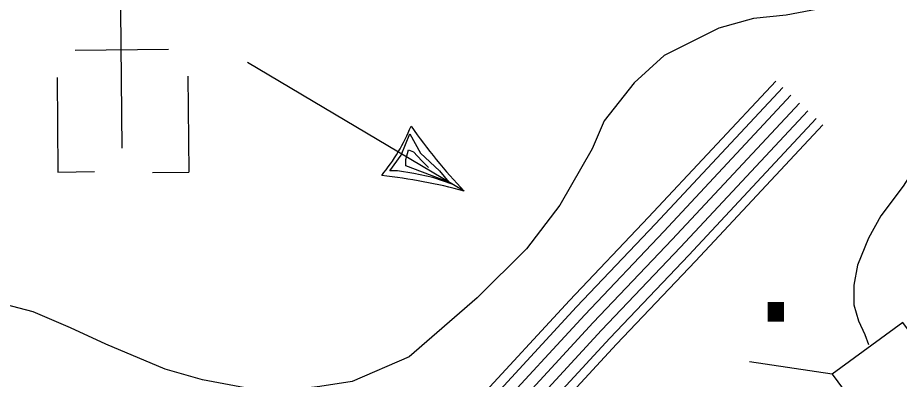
# Model space of a CAD drawing. Extents: x 1788175 to 1969470, y 584502 to 738744.
# Drawn here: x 1950357 to 1952751, y 600126 to 601109 of the extents above; entities that cross this region are included whole.
import ezdxf

# ---------------------------------------------------------------- set-up
doc = ezdxf.new("R2010")
doc.units = 0
for name, color, linetype in [('DESIGN - TRANSPORTATION - Text', 7, 'Continuous'), ('DESIGN - UTILITIES - Cable (Overhead) with Text', 7, 'Continuous'), ('DESIGN - UTILITIES - Cable (Underground) with Text', 7, 'Continuous'), ('SURVEY - DRAINAGE - Storm Sewer', 7, 'Continuous'), ('SURVEY - TRANSPORTATION - Roads', 7, 'Continuous')]:
    doc.layers.add(name, color=color, linetype=linetype)

msp = doc.modelspace()

# ---------------------------------------------------------------- linework, layer by layer
at = {"layer": 'DESIGN - TRANSPORTATION - Text'}
for points in [[(1953167.2, 601177.3), (1952959.3, 600961.1), (1952761.4, 600650.9), (1952701, 600570.3), (1952667.5, 600509.8), (1952637.3, 600436), (1952627.2, 600382.2), (1952627.2, 600328.5), (1952640.6, 600284.8), (1952657.4, 600247.9), (1952667.5, 600221)], [(1952846.9, 601152.2), (1952726.2, 601146.7), (1952632.2, 601141.7), (1952544.2, 601134.5), (1952444, 601115.5), (1952354.9, 601107.2), (1952260.6, 601080.2), (1952112.3, 601006.1), (1952031.5, 600931.9), (1951949.4, 600828.2), (1951916.6, 600752.6), (1951829.3, 600599.1), (1951738.9, 600480.8), (1951604.6, 600347.2), (1951420.4, 600187.6), (1951265.4, 600120.1), (1951177.8, 600106.6)], [(1951177.8, 600106.6), (1951087.9, 600095.4), (1950989.1, 600099.9), (1950858.8, 600124.6), (1950757.7, 600153.8), (1950596, 600221.3), (1950500.5, 600266.3), (1950399, 600309.2), (1950263.4, 600344.6)]]:
    msp.add_lwpolyline(points, dxfattribs=at)
at = {"layer": 'DESIGN - UTILITIES - Cable (Overhead) with Text'}
for p, q in [((1951569.8, 600637.9), (1950981.2, 600986.9)), ((1951398.1, 600734.9), (1951421.7, 600793.5)), ((1951421.7, 600793.5), (1951450.7, 600740.7)), ((1951411, 600723.5), (1951418.1, 600750.1)), ((1951418.1, 600750.1), (1951432, 600744.3)), ((1951367.9, 600692.4), (1951398.1, 600734.9)), ((1951432, 600744.3), (1951454.4, 600719.9)), ((1951450.7, 600740.7), (1951502.4, 600692.8)), ((1951410.7, 600706.5), (1951411, 600723.5)), ((1951528.1, 600661.5), (1951410.7, 600706.5)), ((1951454.4, 600719.9), (1951472.2, 600702.1)), ((1951388.8, 600692.4), (1951367.9, 600692.4)), ((1951433, 600685.9), (1951388.8, 600692.4)), ((1951483.9, 600674.2), (1951433, 600685.9)), ((1951502.4, 600692.8), (1951528.1, 600661.5)), ((1951539.6, 600655.9), (1951483.9, 600674.2))]:
    msp.add_line(p, q, dxfattribs=at)
for centre, radius, start, end in [((1950932.5, 601015.8), 532.3, 320.9024, 337.7608), ((1952566.2, 601601.8), 1386.4, 214.6109, 224.0494), ((1951171.1, 599137.7), 1552.3, 75.1192, 83.5469)]:
    msp.add_arc(centre, radius, start, end, dxfattribs=at)
at = {"layer": 'DESIGN - UTILITIES - Cable (Underground) with Text'}
for p, q in [((1950513.1, 601021.1), (1950766.7, 601023.6)), ((1950463.8, 600946.2), (1950466.3, 600689.5)), ((1950822.6, 600689), (1950820, 600949.8)), ((1950466.3, 600689.5), (1950566, 600690.5)), ((1950723, 600688), (1950822, 600689))]:
    msp.add_line(p, q, dxfattribs=at)
msp.add_lwpolyline([(1950641, 600754.7), (1950635.5, 601317.7)], dxfattribs=at)
at = {"layer": 'SURVEY - DRAINAGE - Storm Sewer'}
msp.add_line((1952569.1, 600139.8), (1952344.5, 600173.8), dxfattribs=at)
msp.add_lwpolyline([(1952710.1, 599948.6), (1952901.4, 600089.6), (1952760.3, 600280.8), (1952569.1, 600139.8)], close=True, dxfattribs=at)
at = {"layer": 'SURVEY - TRANSPORTATION - Roads'}
for points in [[(1952415.4, 600936.9), (1952070.1, 600566.5), (1951855.8, 600340.4), (1951606.4, 600069.9), (1951452.8, 599899.1), (1951428, 599868.2), (1951399.2, 599829.7), (1951379.8, 599787.1), (1951352.8, 599734.3), (1951325.8, 599671), (1951310.4, 599626.8)], [(1952434.3, 600919.4), (1952088.9, 600548.9), (1951874.6, 600322.8), (1951625.4, 600052.6), (1951472.4, 599882.4), (1951448.4, 599852.5), (1951421.5, 599816.5), (1951402.9, 599775.9), (1951376.1, 599723.4), (1951349.8, 599661.7), (1951335.5, 599620.6)], [(1952456.9, 600898.2), (1952111.5, 600527.6), (1951897.2, 600301.6), (1951648.4, 600031.7), (1951496, 599862.4), (1951472.9, 599833.5), (1951448.3, 599800.6), (1951430.8, 599762.4), (1951404.2, 599710.3), (1951378.7, 599650.5), (1951364, 599608.1)], [(1952479.6, 600877.1), (1952134, 600506.4), (1951919.9, 600280.5), (1951671.3, 600010.8), (1951519.7, 599842.3), (1951497.4, 599814.5), (1951475.1, 599784.7), (1951458.8, 599748.9), (1951432.2, 599697.1), (1951407.7, 599639.3), (1951390.7, 599590.5)], [(1952479.6, 600877.1), (1952134, 600506.4), (1951919.9, 600280.5), (1951671.3, 600010.8), (1951519.7, 599842.3), (1951497.4, 599814.5), (1951475.1, 599784.7), (1951458.8, 599748.9), (1951432.2, 599697.1), (1951407.7, 599639.3), (1951390.7, 599590.5)], [(1952502.3, 600856), (1952156.6, 600485.2), (1951942.5, 600259.3), (1951694.2, 599990), (1951543.3, 599822.2), (1951521.9, 599795.5), (1951501.9, 599768.8), (1951486.7, 599735.3), (1951460.3, 599684), (1951436.6, 599628.2), (1951414.5, 599564.7)], [(1952525, 600834.8), (1952179.2, 600463.9), (1951965.2, 600238.1), (1951717.1, 599969.1), (1951566.9, 599802.1), (1951546.4, 599776.5), (1951528.7, 599752.9), (1951514.6, 599721.8), (1951488.4, 599670.8), (1951465.5, 599617), (1951434.9, 599529.2)], [(1952543, 600818), (1952197.2, 600447), (1951983.2, 600221.2), (1951735.4, 599952.4), (1951585.8, 599786.1), (1951566, 599761.4), (1951550.1, 599740.2), (1951536.8, 599711.1), (1951510.8, 599660.3), (1951488.6, 599608.1), (1951445.4, 599484.1)]]:
    msp.add_lwpolyline(points, dxfattribs=at)

# ---------------------------------------------------------------- texts
at = {"layer": 'DESIGN - UTILITIES - Cable (Underground) with Text'}
msp.add_text('.', height=343, dxfattribs=at).set_placement((1952352, 600283.2))

doc.saveas('drawing.dxf')
